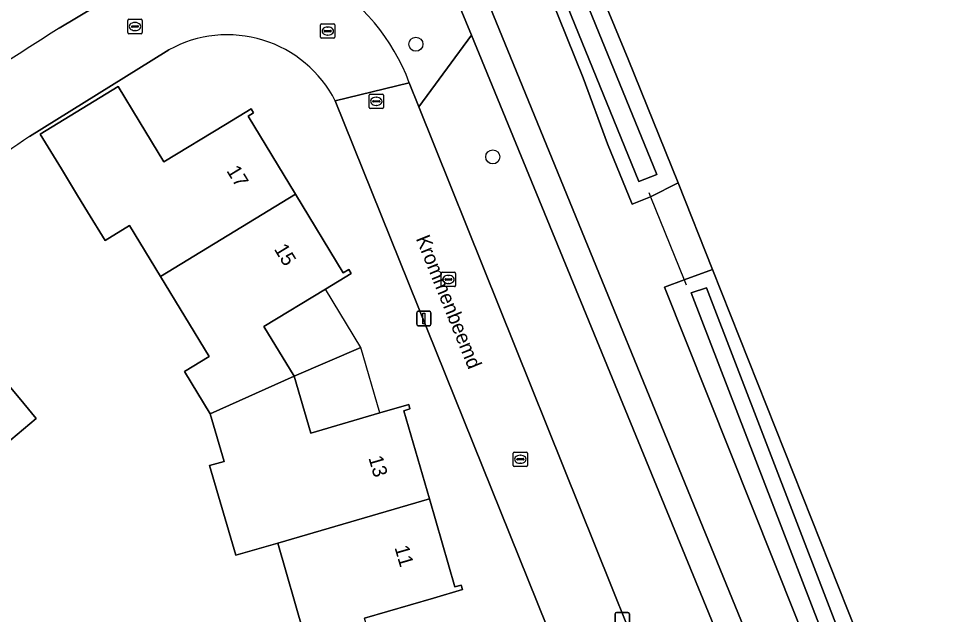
# Model space of a CAD drawing. Extents: x 162879 to 165540, y 384011 to 385181.
# Drawn here: x 164525.2 to 164590.7, y 384795.5 to 384836.9 of the extents above; entities that cross this region are included whole.
import ezdxf

# ---------------------------------------------------------------- set-up
doc = ezdxf.new("R2010")
doc.units = 0
for name, color, linetype in [('IMGEO_Boom', 7, 'Continuous'), ('IMGEO_Bouwland', 7, 'Continuous'), ('IMGEO_Duiker', 7, 'Continuous'), ('IMGEO_Erf', 7, 'Continuous'), ('IMGEO_Groenvoorziening', 7, 'Continuous'), ('IMGEO_Kolk', 7, 'Continuous'), ('IMGEO_Lichtmast', 7, 'Continuous'), ('IMGEO_Muur', 7, 'Continuous'), ('IMGEO_Oever', 7, 'Continuous'), ('IMGEO_Openbare_ruimte_label', 7, 'Continuous'), ('IMGEO_Pand', 7, 'Continuous'), ('IMGEO_Pand_nummerreeks', 7, 'Continuous'), ('IMGEO_Pand_overbouw', 7, 'Continuous'), ('IMGEO_Rijbaan_lokaal_open', 7, 'Continuous'), ('IMGEO_Rioolput', 7, 'Continuous'), ('IMGEO_Voetpad_halfverhard', 7, 'Continuous'), ('IMGEO_Waterloop', 7, 'Continuous')]:
    doc.layers.add(name, color=color, linetype=linetype)

msp = doc.modelspace()

# ---------------------------------------------------------------- linework, layer by layer
at = {"layer": 'IMGEO_Boom'}
for centre in [(164552.8, 384835.178), (164558.152, 384827.339)]:
    msp.add_circle(centre, 0.489, dxfattribs=at)
at = {"layer": 'IMGEO_Bouwland'}
msp.add_lwpolyline([(164620.977, 384792.621), (164627.358, 384797.091), (164635.259, 384802.981), (164657.035, 384820.256), (164657.862, 384819.216), (164661.297, 384821.922), (164660.537, 384822.938), (164663.789, 384825.529), (164676.767, 384835.869), (164674.978, 384836.807), (164672.701, 384838.001), (164568.512, 384892.62), (164566.534, 384889.204), (164557.505, 384873.611), (164555.417, 384865.298), (164555.514, 384863.24), (164559.894, 384852.674), (164567.58, 384834.131), (164571.043, 384825.529), (164573.433, 384819.511), (164589.083, 384780.103)], dxfattribs=at)
at = {"layer": 'IMGEO_Duiker'}
msp.add_lwpolyline([(164568.999, 384824.862), (164569.121, 384824.563), (164571.455, 384818.793), (164571.595, 384818.448)], dxfattribs=at)
at = {"layer": 'IMGEO_Erf'}
for points in [[(164527.979, 384836.288), (164533.152, 384839.398)], [(164535.62, 384834.784), (164535.426, 384834.663), (164525.916, 384828.748)], [(164544.991, 384794.258), (164543.195, 384800.482), (164540.265, 384799.64), (164538.453, 384805.868), (164539.462, 384806.162), (164538.499, 384809.474), (164536.707, 384812.422), (164538.416, 384813.46), (164535.035, 384819.022), (164532.886, 384822.559), (164531.176, 384821.519), (164529.954, 384823.53), (164529.268, 384824.658), (164528.136, 384826.521), (164526.672, 384828.931), (164532.098, 384832.228), (164533.562, 384829.818), (164535.275, 384826.997), (164539.556, 384829.599), (164541.342, 384830.684), (164541.508, 384830.411), (164541.125, 384830.178), (164544.426, 384824.746), (164547.746, 384819.282), (164548.129, 384819.515), (164548.296, 384819.241), (164546.502, 384818.151), (164542.229, 384815.554), (164544.333, 384812.093), (164545.483, 384808.133), (164550.285, 384809.528), (164552.301, 384810.113), (164552.39, 384809.806), (164551.959, 384809.681), (164553.74, 384803.549), (164555.519, 384797.426), (164555.951, 384797.551), (164556.04, 384797.243), (164554.024, 384796.658), (164549.222, 384795.263)], [(164564.466, 384788.378), (164547.196, 384831.234)]]:
    msp.add_lwpolyline(points, dxfattribs=at)
msp.add_lwpolyline([(164511.036, 384796.335), (164510.171, 384797.372), (164506.967, 384801.21), (164509.501, 384803.325), (164506.298, 384807.164), (164504.952, 384808.776), (164505.198, 384808.981), (164505.487, 384808.637), (164510.346, 384812.692), (164515.277, 384816.808), (164514.987, 384817.154), (164515.233, 384817.358), (164516.566, 384815.761), (164519.783, 384811.908), (164522.317, 384814.023), (164525.521, 384810.186), (164526.387, 384809.149), (164523.708, 384806.913), (164522.427, 384808.449), (164517.403, 384804.255), (164512.44, 384800.112), (164513.722, 384798.577)], close=True, dxfattribs=at)
for centre, radius, start, end in [((164653.619, 384636.217), 236.249, 122.1278, 125.53723), ((164539.688, 384827.401), 8.43, 27.04753, 118.85417), ((164667.949, 384615.987), 255.814, 123.72603, 127.2424)]:
    msp.add_arc(centre, radius, start, end, dxfattribs=at)
at = {"layer": 'IMGEO_Groenvoorziening'}
for points in [[(164585.318, 384780.147), (164570.102, 384818.288), (164571.455, 384818.793), (164573.433, 384819.511), (164571.043, 384825.529), (164569.121, 384824.563), (164567.839, 384824.042), (164566.132, 384828.238), (164564.445, 384832.839), (164552.401, 384862.689), (164551.715, 384864.963), (164552.994, 384869.163), (164550.336, 384869.163), (164549.052, 384873.297), (164554.198, 384881.944), (164560.001, 384891.694)], [(164556.529, 384841.267), (164578.487, 384787.599), (164578.782, 384786.448)], [(164552.341, 384832.496), (164553.012, 384830.823), (164556.676, 384835.807), (164554.939, 384840.033)], [(164570.505, 384785.631), (164576.975, 384786.327), (164556.676, 384835.807), (164553.012, 384830.823), (164569.763, 384789.08)]]:
    msp.add_lwpolyline(points, dxfattribs=at)
msp.add_arc((164538.993, 384827.515), 14.247, 20.46374, 59.48503, dxfattribs=at)
at = {"layer": 'IMGEO_Kolk'}
for p, q in [((164532.76, 384835.982), (164532.76, 384836.834)), ((164532.835, 384836.908), (164533.687, 384836.908)), ((164533.248, 384836.688), (164533.273, 384836.688)), ((164533.761, 384836.834), (164533.761, 384835.982)), ((164533.019, 384836.402), (164533.019, 384836.414)), ((164533.457, 384836.365), (164533.059, 384836.365)), ((164533.062, 384836.451), (164533.46, 384836.451)), ((164533.271, 384836.128), (164533.246, 384836.128)), ((164533.503, 384836.414), (164533.503, 384836.402)), ((164533.687, 384835.908), (164532.835, 384835.908)), ((164549.545, 384830.779), (164549.545, 384831.631)), ((164549.62, 384831.705), (164550.472, 384831.705)), ((164550.033, 384831.485), (164550.058, 384831.485)), ((164550.546, 384831.631), (164550.546, 384830.779)), ((164549.804, 384831.199), (164549.804, 384831.211)), ((164550.242, 384831.162), (164549.844, 384831.162)), ((164549.847, 384831.248), (164550.245, 384831.248)), ((164550.056, 384830.925), (164550.031, 384830.925)), ((164550.288, 384831.211), (164550.288, 384831.199)), ((164550.472, 384830.705), (164549.62, 384830.705)), ((164554.565, 384818.389), (164554.565, 384819.241)), ((164554.64, 384819.315), (164555.492, 384819.315)), ((164555.053, 384819.095), (164555.078, 384819.095)), ((164555.566, 384819.241), (164555.566, 384818.389)), ((164555.492, 384818.315), (164554.64, 384818.315)), ((164554.824, 384818.809), (164554.824, 384818.821)), ((164555.262, 384818.772), (164554.864, 384818.772)), ((164554.867, 384818.858), (164555.265, 384818.858)), ((164555.076, 384818.535), (164555.051, 384818.535)), ((164555.308, 384818.821), (164555.308, 384818.809)), ((164559.567, 384805.884), (164559.567, 384806.736)), ((164559.642, 384806.81), (164560.494, 384806.81)), ((164560.055, 384806.59), (164560.08, 384806.59)), ((164560.568, 384806.736), (164560.568, 384805.884)), ((164559.826, 384806.304), (164559.826, 384806.316)), ((164560.264, 384806.267), (164559.866, 384806.267)), ((164559.869, 384806.353), (164560.267, 384806.353)), ((164560.078, 384806.03), (164560.053, 384806.03)), ((164560.31, 384806.316), (164560.31, 384806.304)), ((164560.494, 384805.81), (164559.642, 384805.81))]:
    msp.add_line(p, q, dxfattribs=at)
for points in [[(164532.76, 384835.982), (164532.76, 384836.834)], [(164532.835, 384836.908), (164533.687, 384836.908)], [(164533.761, 384836.834), (164533.761, 384835.982)], [(164533.687, 384835.908), (164532.835, 384835.908)], [(164549.545, 384830.779), (164549.545, 384831.631)], [(164549.62, 384831.705), (164550.472, 384831.705)], [(164550.546, 384831.631), (164550.546, 384830.779)], [(164550.472, 384830.705), (164549.62, 384830.705)], [(164554.565, 384818.389), (164554.565, 384819.241)], [(164554.64, 384819.315), (164555.492, 384819.315)], [(164555.566, 384819.241), (164555.566, 384818.389)], [(164555.492, 384818.315), (164554.64, 384818.315)], [(164559.567, 384805.884), (164559.567, 384806.736)], [(164559.642, 384806.81), (164560.494, 384806.81)], [(164560.568, 384806.736), (164560.568, 384805.884)], [(164560.494, 384805.81), (164559.642, 384805.81)]]:
    msp.add_lwpolyline(points, dxfattribs=at)
for centre, radius, start, end in [((164532.837, 384836.832), 0.0765, 91.55205, 178.44795), ((164532.837, 384836.832), 0.0765, 91.55205, 178.44795), ((164533.685, 384836.832), 0.0765, 1.55205, 88.44795), ((164533.685, 384836.832), 0.0765, 1.55205, 88.44795), ((164533.059, 384836.411), 0.0403, 85.87752, 175.75265), ((164533.056, 384836.401), 0.0366, 178.93798, 274.71019), ((164533.46, 384836.408), 0.043, 264.86636, 352.45326), ((164533.464, 384836.413), 0.0386, 1.73085, 96.63898), ((164532.837, 384835.984), 0.0765, 181.55205, 268.44795), ((164532.837, 384835.984), 0.0765, 181.55205, 268.44795), ((164533.685, 384835.984), 0.0765, 271.55205, 358.44795), ((164533.685, 384835.984), 0.0765, 271.55205, 358.44795), ((164549.622, 384831.629), 0.0765, 91.55205, 178.44795), ((164549.622, 384831.629), 0.0765, 91.55205, 178.44795), ((164550.47, 384831.629), 0.0765, 1.55205, 88.44795), ((164550.47, 384831.629), 0.0765, 1.55205, 88.44795), ((164549.622, 384830.781), 0.0765, 181.55205, 268.44795), ((164549.622, 384830.781), 0.0765, 181.55205, 268.44795), ((164549.844, 384831.208), 0.0403, 85.87752, 175.75265), ((164549.841, 384831.198), 0.0366, 178.93798, 274.71019), ((164550.245, 384831.205), 0.043, 264.86636, 352.45326), ((164550.249, 384831.21), 0.0386, 1.73085, 96.63898), ((164550.47, 384830.781), 0.0765, 271.55205, 358.44795), ((164550.47, 384830.781), 0.0765, 271.55205, 358.44795), ((164554.642, 384819.239), 0.0765, 91.55205, 178.44795), ((164554.642, 384819.239), 0.0765, 91.55205, 178.44795), ((164555.49, 384819.239), 0.0765, 1.55205, 88.44795), ((164555.49, 384819.239), 0.0765, 1.55205, 88.44795), ((164554.642, 384818.391), 0.0765, 181.55205, 268.44795), ((164554.642, 384818.391), 0.0765, 181.55205, 268.44795), ((164554.864, 384818.818), 0.0403, 85.87752, 175.75265), ((164554.861, 384818.808), 0.0366, 178.93798, 274.71019), ((164555.265, 384818.815), 0.043, 264.86636, 352.45326), ((164555.269, 384818.82), 0.0386, 1.73085, 96.63898), ((164555.49, 384818.391), 0.0765, 271.55205, 358.44795), ((164555.49, 384818.391), 0.0765, 271.55205, 358.44795), ((164559.644, 384806.734), 0.0765, 91.55205, 178.44795), ((164559.644, 384806.734), 0.0765, 91.55205, 178.44795), ((164560.492, 384806.734), 0.0765, 1.55205, 88.44795), ((164560.492, 384806.734), 0.0765, 1.55205, 88.44795), ((164559.644, 384805.886), 0.0765, 181.55205, 268.44795), ((164559.644, 384805.886), 0.0765, 181.55205, 268.44795), ((164559.866, 384806.313), 0.0403, 85.87752, 175.75265), ((164559.863, 384806.303), 0.0366, 178.93798, 274.71019), ((164560.267, 384806.31), 0.043, 264.86636, 352.45326), ((164560.271, 384806.315), 0.0386, 1.73085, 96.63898), ((164560.492, 384805.886), 0.0765, 271.55205, 358.44795), ((164560.492, 384805.886), 0.0765, 271.55205, 358.44795)]:
    msp.add_arc(centre, radius, start, end, dxfattribs=at)
for centre, major_axis, ratio, start_param, end_param in [((164533.247, 384836.408), (-0.387, 0.002), 0.722429, 4.712389, 7.853982), ((164533.272, 384836.408), (-0.39, 0.002), 0.717154, 1.570796, 4.712389), ((164550.032, 384831.205), (-0.387, 0.002), 0.722429, 4.712389, 7.853982), ((164550.057, 384831.205), (-0.39, 0.002), 0.717154, 1.570796, 4.712389), ((164555.052, 384818.815), (-0.387, 0.002), 0.722429, 4.712389, 7.853982), ((164555.077, 384818.815), (-0.39, 0.002), 0.717154, 1.570796, 4.712389), ((164560.054, 384806.31), (-0.387, 0.002), 0.722429, 4.712389, 7.853982), ((164560.079, 384806.31), (-0.39, 0.002), 0.717154, 1.570796, 4.712389)]:
    msp.add_ellipse(centre, major_axis=major_axis, ratio=ratio, start_param=start_param, end_param=end_param, dxfattribs=at)
at = {"layer": 'IMGEO_Lichtmast'}
for p, q in [((164552.862, 384815.701), (164552.862, 384816.501)), ((164552.862, 384816.501), (164552.862, 384815.701)), ((164552.962, 384816.601), (164553.752, 384816.601)), ((164553.752, 384816.601), (164552.962, 384816.601)), ((164553.852, 384816.501), (164553.852, 384815.701)), ((164553.852, 384815.701), (164553.852, 384816.501)), ((164553.752, 384815.601), (164552.962, 384815.601)), ((164552.962, 384815.601), (164553.752, 384815.601)), ((164566.664, 384794.748), (164566.664, 384795.548)), ((164566.664, 384795.548), (164566.664, 384794.748)), ((164566.764, 384795.648), (164567.554, 384795.648)), ((164567.554, 384795.648), (164566.764, 384795.648)), ((164567.654, 384795.548), (164567.654, 384794.748)), ((164567.654, 384794.748), (164567.654, 384795.548))]:
    msp.add_line(p, q, dxfattribs=at)
msp.add_lwpolyline([(164553.282, 384816.476), (164553.432, 384816.476), (164553.432, 384815.726), (164553.282, 384815.726), (164553.282, 384816.476)], dxfattribs=at)
for centre, start, end in [((164552.962, 384816.501), 90, 180), ((164552.962, 384816.501), 90, 180), ((164553.752, 384816.501), 0, 90), ((164553.752, 384816.501), 360, 90), ((164552.962, 384815.701), 180, 270), ((164552.962, 384815.701), 180, 270), ((164553.752, 384815.701), 270, 0), ((164553.752, 384815.701), 270, 0), ((164566.764, 384795.548), 90, 180), ((164566.764, 384795.548), 90, 180), ((164567.554, 384795.548), 0, 90), ((164567.554, 384795.548), 360, 90)]:
    msp.add_arc(centre, 0.1, start, end, dxfattribs=at)
at = {"layer": 'IMGEO_Muur'}
msp.add_lwpolyline([(164535.426, 384834.663), (164525.916, 384828.748)], dxfattribs=at)
at = {"layer": 'IMGEO_Oever'}
for points in [[(164571.043, 384825.529), (164567.58, 384834.131), (164559.894, 384852.674), (164555.514, 384863.24), (164555.417, 384865.298), (164557.505, 384873.611), (164566.534, 384889.204), (164564.984, 384890.198), (164556.508, 384876.124), (164554.18, 384872.259), (164552.994, 384869.163), (164551.715, 384864.963), (164552.401, 384862.689), (164564.445, 384832.839), (164566.132, 384828.238), (164567.839, 384824.042), (164569.121, 384824.563)], [(164564.936, 384889.151), (164565.659, 384888.683), (164556.66, 384873.591), (164554.353, 384865.17), (164554.638, 384862.646), (164569.553, 384826.109), (164568.318, 384825.64), (164553.469, 384862.054), (164552.876, 384864.965), (164555.387, 384872.983)], [(164573.433, 384819.511), (164571.455, 384818.793), (164570.102, 384818.288), (164585.318, 384780.147), (164586.422, 384777.38), (164588.273, 384779.274), (164589.083, 384780.103)], [(164586.595, 384779.96), (164571.957, 384817.896), (164573.021, 384818.236), (164587.489, 384780.64)]]:
    msp.add_lwpolyline(points, close=True, dxfattribs=at)
at = {"layer": 'IMGEO_Pand'}
for points in [[(164544.426, 384824.746), (164541.125, 384830.178), (164541.508, 384830.411), (164541.342, 384830.684), (164539.556, 384829.599), (164535.275, 384826.997), (164533.562, 384829.818), (164532.098, 384832.228), (164526.672, 384828.931), (164528.136, 384826.521), (164529.268, 384824.658), (164529.954, 384823.53), (164531.176, 384821.519), (164532.886, 384822.559), (164535.035, 384819.022)], [(164544.426, 384824.746), (164535.035, 384819.022), (164538.416, 384813.46), (164536.707, 384812.422), (164538.499, 384809.474), (164544.333, 384812.093), (164542.229, 384815.554), (164546.502, 384818.151), (164548.296, 384819.241), (164548.129, 384819.515), (164547.746, 384819.282)], [(164510.346, 384812.692), (164517.403, 384804.255), (164522.427, 384808.449), (164523.708, 384806.913), (164526.387, 384809.149), (164525.521, 384810.186), (164522.317, 384814.023), (164519.783, 384811.908), (164516.566, 384815.761), (164515.233, 384817.358), (164514.987, 384817.154), (164515.277, 384816.808)], [(164543.195, 384800.482), (164553.74, 384803.549), (164551.959, 384809.681), (164552.39, 384809.806), (164552.301, 384810.113), (164550.285, 384809.528), (164545.483, 384808.133), (164544.333, 384812.093), (164538.499, 384809.474), (164539.462, 384806.162), (164538.453, 384805.868), (164540.265, 384799.64)], [(164543.195, 384800.482), (164544.991, 384794.258), (164543.059, 384793.697), (164544.028, 384790.344), (164550.331, 384791.287), (164550.327, 384791.461), (164549.222, 384795.263), (164554.024, 384796.658), (164556.04, 384797.243), (164555.951, 384797.551), (164555.519, 384797.426), (164553.74, 384803.549)]]:
    msp.add_lwpolyline(points, close=True, dxfattribs=at)
at = {"layer": 'IMGEO_Pand_overbouw'}
for points in [[(164546.502, 384818.151), (164542.229, 384815.554), (164544.333, 384812.093), (164548.961, 384814.09)], [(164550.285, 384809.528), (164548.961, 384814.09), (164544.333, 384812.093), (164545.483, 384808.133)]]:
    msp.add_lwpolyline(points, close=True, dxfattribs=at)
at = {"layer": 'IMGEO_Rijbaan_lokaal_open'}
for points in [[(164533.152, 384839.398), (164527.979, 384836.288)], [(164525.916, 384828.748), (164535.426, 384834.663), (164535.62, 384834.784)], [(164547.196, 384831.234), (164552.341, 384832.496)], [(164569.763, 384789.08), (164553.012, 384830.823), (164552.341, 384832.496), (164547.196, 384831.234), (164564.466, 384788.378)]]:
    msp.add_lwpolyline(points, dxfattribs=at)
for centre, radius, start, end in [((164538.993, 384827.515), 14.247, 20.46374, 59.48503), ((164653.619, 384636.217), 236.249, 122.1278, 125.53723), ((164539.688, 384827.401), 8.43, 27.04753, 118.85417), ((164667.949, 384615.987), 255.814, 123.72603, 127.2424)]:
    msp.add_arc(centre, radius, start, end, dxfattribs=at)
at = {"layer": 'IMGEO_Rioolput'}
for p, q in [((164546.171, 384835.665), (164546.171, 384836.517)), ((164546.246, 384836.591), (164547.098, 384836.591)), ((164546.43, 384836.085), (164546.43, 384836.097)), ((164546.868, 384836.048), (164546.47, 384836.048)), ((164546.473, 384836.134), (164546.871, 384836.134)), ((164546.659, 384836.371), (164546.684, 384836.371)), ((164546.914, 384836.097), (164546.914, 384836.085)), ((164547.172, 384836.517), (164547.172, 384835.665)), ((164547.098, 384835.591), (164546.246, 384835.591)), ((164546.682, 384835.811), (164546.657, 384835.811))]:
    msp.add_line(p, q, dxfattribs=at)
for points in [[(164546.171, 384835.665), (164546.171, 384836.517)], [(164546.246, 384836.591), (164547.098, 384836.591)], [(164547.172, 384836.517), (164547.172, 384835.665)], [(164547.098, 384835.591), (164546.246, 384835.591)]]:
    msp.add_lwpolyline(points, dxfattribs=at)
for centre, radius, start, end in [((164546.248, 384836.515), 0.0765, 91.55205, 178.44795), ((164546.248, 384836.515), 0.0765, 91.55205, 178.44795), ((164546.47, 384836.094), 0.0403, 85.87752, 175.75265), ((164546.467, 384836.084), 0.0366, 178.93798, 274.71019), ((164546.871, 384836.091), 0.043, 264.86636, 352.45326), ((164546.875, 384836.096), 0.0386, 1.73085, 96.63898), ((164547.096, 384836.515), 0.0765, 1.55205, 88.44795), ((164547.096, 384836.515), 0.0765, 1.55205, 88.44795), ((164546.248, 384835.667), 0.0765, 181.55205, 268.44795), ((164546.248, 384835.667), 0.0765, 181.55205, 268.44795), ((164547.096, 384835.667), 0.0765, 271.55205, 358.44795), ((164547.096, 384835.667), 0.0765, 271.55205, 358.44795)]:
    msp.add_arc(centre, radius, start, end, dxfattribs=at)
for centre, major_axis, ratio, start_param, end_param in [((164546.658, 384836.091), (-0.387, 0.002), 0.722429, 4.712389, 7.853982), ((164546.683, 384836.091), (-0.39, 0.002), 0.717154, 1.570796, 4.712389)]:
    msp.add_ellipse(centre, major_axis=major_axis, ratio=ratio, start_param=start_param, end_param=end_param, dxfattribs=at)
at = {"layer": 'IMGEO_Voetpad_halfverhard'}
for points in [[(164578.782, 384786.448), (164578.487, 384787.599), (164556.529, 384841.267)], [(164554.939, 384840.033), (164556.676, 384835.807), (164576.975, 384786.327), (164577.028, 384785.564), (164576.861, 384784.818), (164575.139, 384781.286)]]:
    msp.add_lwpolyline(points, dxfattribs=at)
at = {"layer": 'IMGEO_Waterloop'}
for points in [[(164564.936, 384889.151), (164555.387, 384872.983), (164552.876, 384864.965), (164553.469, 384862.054), (164568.318, 384825.64), (164569.553, 384826.109), (164554.638, 384862.646), (164554.353, 384865.17), (164556.66, 384873.591), (164565.659, 384888.683)], [(164586.595, 384779.96), (164587.489, 384780.64), (164573.021, 384818.236), (164571.957, 384817.896)]]:
    msp.add_lwpolyline(points, close=True, dxfattribs=at)

# ---------------------------------------------------------------- texts
at = {"layer": 'IMGEO_Openbare_ruimte_label'}
msp.add_text('Krommenbeemd', height=1, rotation=291.95028, dxfattribs=at).set_placement((164552.785, 384821.662))
at = {"layer": 'IMGEO_Pand_nummerreeks'}
for s, rotation, p in [('17', 301.28513, (164539.595, 384826.379)), ('15', 301.28513, (164542.905, 384820.931)), ('13', 286.19825, (164549.494, 384806.408)), ('11', 286.19825, (164551.306, 384800.171))]:
    msp.add_text(s, height=1, rotation=rotation, dxfattribs=at).set_placement(p)

doc.saveas('drawing.dxf')
